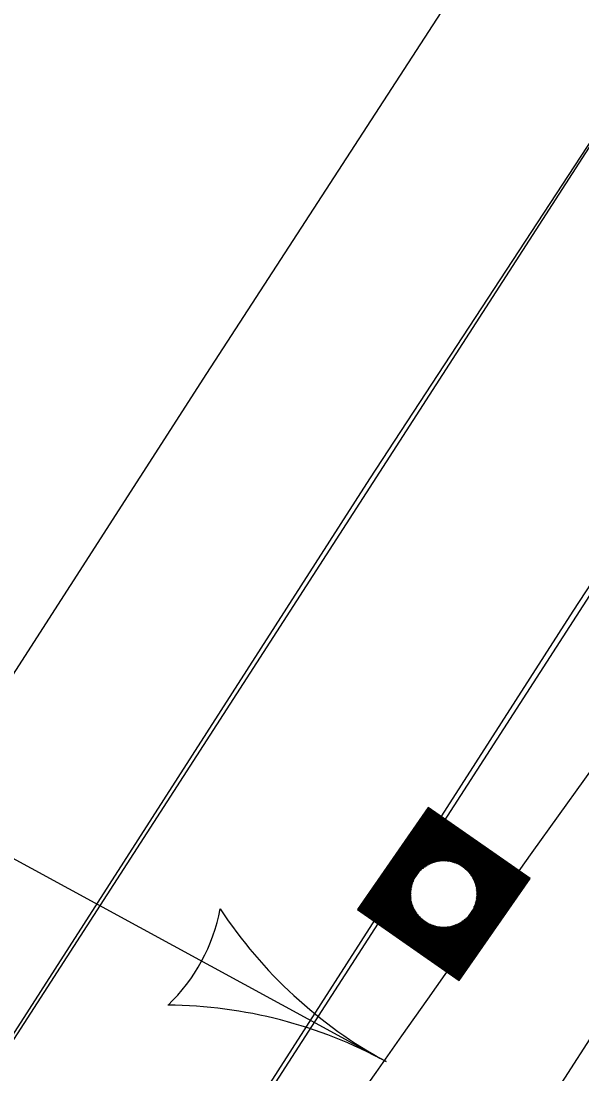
# Model space of a CAD drawing. Extents: x 14104283 to 14129344, y 8637090 to 8673339.
# Drawn here: x 14119161.8 to 14119189.5, y 8668927.4 to 8668979.3 of the extents above; entities that cross this region are included whole.
import ezdxf

# ---------------------------------------------------------------- set-up
doc = ezdxf.new("R2010")
doc.units = 0
for name, color, linetype in [('dsnCellElements', 7, 'Continuous'), ('dsnPaintExistingEdgeLineRightWhite', 7, 'Continuous'), ('dsnPaintRemoveBrokenLineWhite', 7, 'Continuous'), ('dsnPaintRemoveDoubleCenterLineYellow', 7, 'Continuous'), ('dsnShadingPaved', 7, 'Continuous'), ('dsnStdLabel', 7, 'Continuous'), ('dsnStgShadingPrevPav', 7, 'Continuous'), ('dsnTapePlaceChannelizingLaneWhite', 7, 'Continuous'), ('dsnTapePlaceChannelizingLaneYellow', 7, 'Continuous')]:
    doc.layers.add(name, color=color, linetype=linetype)

msp = doc.modelspace()

# ---------------------------------------------------------------- linework, layer by layer
at = {"layer": 'dsnCellElements'}
msp.add_circle((14119182.639, 8668936.229), 1.65, dxfattribs=at)
at = {"layer": 'dsnPaintExistingEdgeLineRightWhite'}
msp.add_lwpolyline([(14119412.154, 8669317.073), (14119387.623, 8669279.002), (14119355.614, 8669229.262), (14119328.753, 8669187.712), (14119296.908, 8669137.951), (14119267.448, 8669092.088), (14119237.896, 8669046.842), (14119206.907, 8668999.349), (14119178.966, 8668956.718), (14119155.37, 8668919.986)], dxfattribs=at)
at = {"layer": 'dsnPaintRemoveBrokenLineWhite'}
msp.add_lwpolyline([(14119165.41, 8668913.412), (14119189.033, 8668950.186), (14119216.95, 8668992.781), (14119247.944, 8669040.282), (14119277.52, 8669085.564), (14119307.01, 8669131.474), (14119338.846, 8669181.22), (14119365.698, 8669222.758), (14119393.589, 8669266.098)], dxfattribs=at)
at = {"layer": 'dsnPaintRemoveDoubleCenterLineYellow'}
msp.add_line((14119175.565, 8668906.951), (14119292.215, 8669087.555), dxfattribs=at)
at = {"layer": 'dsnShadingPaved'}
for p, q in [((14119155.499, 8668919.903), (14119497.219, 8669449.294)), ((14119219.814, 8668997.412), (14119165.582, 8668913.395))]:
    msp.add_line(p, q, dxfattribs=at)
for radius in [2012, 2000]:
    msp.add_arc((14120823.304, 8667767.54), radius, 143.15224, 151.245378, dxfattribs=at)
at = {"layer": 'dsnStdLabel'}
msp.add_line((14119141.35, 8668948.881), (14119179.8, 8668927.959), dxfattribs=at)
for points in [[(14119183.403, 8668931.966), (14119186.903, 8668936.993), (14119181.875, 8668940.493), (14119178.376, 8668935.466), (14119183.403, 8668931.966)], [(14119183.4, 8668931.968), (14119186.898, 8668936.992), (14119181.876, 8668940.488), (14119178.38, 8668935.466), (14119183.405, 8668931.969)], [(14119183.398, 8668931.97), (14119186.894, 8668936.992), (14119181.877, 8668940.484), (14119178.385, 8668935.467), (14119183.407, 8668931.971)], [(14119183.45, 8668932.102), (14119186.848, 8668936.983), (14119181.885, 8668940.438), (14119178.431, 8668935.475), (14119183.426, 8668931.998)], [(14119183.441, 8668932.148), (14119186.802, 8668936.975), (14119181.893, 8668940.392), (14119178.477, 8668935.484), (14119183.445, 8668932.025)], [(14119183.433, 8668932.194), (14119186.756, 8668936.967), (14119181.902, 8668940.346), (14119178.523, 8668935.492), (14119183.463, 8668932.052)], [(14119183.425, 8668932.24), (14119186.71, 8668936.959), (14119181.91, 8668940.3), (14119178.569, 8668935.5), (14119183.45, 8668932.102)], [(14119183.417, 8668932.286), (14119186.664, 8668936.95), (14119181.918, 8668940.254), (14119178.614, 8668935.508), (14119183.441, 8668932.148)], [(14119183.409, 8668932.332), (14119186.618, 8668936.942), (14119181.926, 8668940.208), (14119178.66, 8668935.517), (14119183.433, 8668932.194)], [(14119183.4, 8668932.378), (14119186.572, 8668936.934), (14119181.935, 8668940.162), (14119178.706, 8668935.525), (14119183.425, 8668932.24)], [(14119183.392, 8668932.424), (14119186.526, 8668936.926), (14119181.943, 8668940.116), (14119178.752, 8668935.533), (14119183.417, 8668932.286)], [(14119183.384, 8668932.47), (14119186.48, 8668936.918), (14119181.951, 8668940.07), (14119178.798, 8668935.541), (14119183.409, 8668932.332)], [(14119183.376, 8668932.516), (14119186.434, 8668936.909), (14119181.959, 8668940.024), (14119178.844, 8668935.549), (14119183.4, 8668932.378)], [(14119183.367, 8668932.562), (14119186.388, 8668936.901), (14119181.967, 8668939.978), (14119178.89, 8668935.558), (14119183.392, 8668932.424)], [(14119183.359, 8668932.607), (14119186.342, 8668936.893), (14119181.976, 8668939.933), (14119178.936, 8668935.566), (14119183.384, 8668932.47)], [(14119183.351, 8668932.653), (14119186.296, 8668936.885), (14119181.984, 8668939.887), (14119178.982, 8668935.574), (14119183.376, 8668932.516)], [(14119183.343, 8668932.699), (14119186.25, 8668936.876), (14119181.992, 8668939.841), (14119179.028, 8668935.582), (14119183.367, 8668932.562)], [(14119183.334, 8668932.745), (14119186.204, 8668936.868), (14119182, 8668939.795), (14119179.074, 8668935.591), (14119183.359, 8668932.607)], [(14119183.326, 8668932.791), (14119186.159, 8668936.86), (14119182.009, 8668939.749), (14119179.12, 8668935.599), (14119183.351, 8668932.653)], [(14119183.318, 8668932.837), (14119186.113, 8668936.852), (14119182.017, 8668939.703), (14119179.166, 8668935.607), (14119183.343, 8668932.699)], [(14119183.31, 8668932.883), (14119186.067, 8668936.843), (14119182.025, 8668939.657), (14119179.212, 8668935.615), (14119183.334, 8668932.745)], [(14119183.302, 8668932.929), (14119186.021, 8668936.835), (14119182.033, 8668939.611), (14119179.258, 8668935.624), (14119183.326, 8668932.791)], [(14119183.293, 8668932.975), (14119185.975, 8668936.827), (14119182.042, 8668939.565), (14119179.304, 8668935.632), (14119183.318, 8668932.837)], [(14119183.285, 8668933.021), (14119185.929, 8668936.819), (14119182.05, 8668939.519), (14119179.349, 8668935.64), (14119183.31, 8668932.883)], [(14119183.277, 8668933.067), (14119185.883, 8668936.811), (14119182.058, 8668939.473), (14119179.395, 8668935.648), (14119183.302, 8668932.929)], [(14119183.269, 8668933.113), (14119185.837, 8668936.802), (14119182.066, 8668939.427), (14119179.441, 8668935.656), (14119183.293, 8668932.975)], [(14119183.26, 8668933.159), (14119185.791, 8668936.794), (14119182.074, 8668939.381), (14119179.487, 8668935.665), (14119183.285, 8668933.021)], [(14119183.252, 8668933.205), (14119185.745, 8668936.786), (14119182.083, 8668939.335), (14119179.533, 8668935.673), (14119183.277, 8668933.067)], [(14119183.244, 8668933.251), (14119185.699, 8668936.778), (14119182.091, 8668939.289), (14119179.579, 8668935.681), (14119183.269, 8668933.113)], [(14119183.236, 8668933.297), (14119185.653, 8668936.769), (14119182.099, 8668939.243), (14119179.625, 8668935.689), (14119183.26, 8668933.159)], [(14119183.228, 8668933.342), (14119185.607, 8668936.761), (14119182.107, 8668939.198), (14119179.671, 8668935.698), (14119183.252, 8668933.205)], [(14119183.219, 8668933.388), (14119185.561, 8668936.753), (14119182.116, 8668939.152), (14119179.717, 8668935.706), (14119183.244, 8668933.251)], [(14119183.211, 8668933.434), (14119185.515, 8668936.745), (14119182.124, 8668939.106), (14119179.763, 8668935.714), (14119183.236, 8668933.297)], [(14119183.203, 8668933.48), (14119185.469, 8668936.736), (14119182.132, 8668939.06), (14119179.809, 8668935.722), (14119183.228, 8668933.342)], [(14119183.195, 8668933.526), (14119185.424, 8668936.728), (14119182.14, 8668939.014), (14119179.855, 8668935.731), (14119183.219, 8668933.388)], [(14119183.186, 8668933.572), (14119185.378, 8668936.72), (14119182.149, 8668938.968), (14119179.901, 8668935.739), (14119183.211, 8668933.434)], [(14119183.178, 8668933.618), (14119185.332, 8668936.712), (14119182.157, 8668938.922), (14119179.947, 8668935.747), (14119183.203, 8668933.48)], [(14119183.17, 8668933.664), (14119185.286, 8668936.704), (14119182.165, 8668938.876), (14119179.993, 8668935.755), (14119183.195, 8668933.526)], [(14119183.162, 8668933.71), (14119185.24, 8668936.695), (14119182.173, 8668938.83), (14119180.039, 8668935.763), (14119183.186, 8668933.572)], [(14119183.153, 8668933.756), (14119185.194, 8668936.687), (14119182.181, 8668938.784), (14119180.084, 8668935.772), (14119183.178, 8668933.618)], [(14119183.145, 8668933.802), (14119185.148, 8668936.679), (14119182.19, 8668938.738), (14119180.13, 8668935.78), (14119183.17, 8668933.664)], [(14119183.137, 8668933.848), (14119185.102, 8668936.671), (14119182.198, 8668938.692), (14119180.176, 8668935.788), (14119183.162, 8668933.71)], [(14119183.129, 8668933.894), (14119185.056, 8668936.662), (14119182.206, 8668938.646), (14119180.222, 8668935.796), (14119183.153, 8668933.756)], [(14119183.121, 8668933.94), (14119185.01, 8668936.654), (14119182.214, 8668938.6), (14119180.268, 8668935.805), (14119183.145, 8668933.802)], [(14119183.112, 8668933.986), (14119184.964, 8668936.646), (14119182.223, 8668938.554), (14119180.314, 8668935.813), (14119183.137, 8668933.848)], [(14119183.104, 8668934.032), (14119184.918, 8668936.638), (14119182.231, 8668938.508), (14119180.36, 8668935.821), (14119183.129, 8668933.894)], [(14119183.303, 8668937.722), (14119182.239, 8668938.463), (14119181.498, 8668937.399)], [(14119183.17, 8668937.774), (14119182.247, 8668938.417), (14119181.605, 8668937.494)], [(14119183.067, 8668937.806), (14119182.256, 8668938.371), (14119181.691, 8668937.559)], [(14119182.978, 8668937.827), (14119182.264, 8668938.325), (14119181.766, 8668937.61)], [(14119182.899, 8668937.842), (14119182.272, 8668938.279), (14119181.835, 8668937.651)], [(14119182.827, 8668937.852), (14119182.28, 8668938.233), (14119181.899, 8668937.686)], [(14119182.76, 8668937.858), (14119182.288, 8668938.187), (14119181.96, 8668937.715)], [(14119182.698, 8668937.862), (14119182.297, 8668938.141), (14119182.018, 8668937.74)], [(14119182.638, 8668937.863), (14119182.305, 8668938.095), (14119182.073, 8668937.762)], [(14119182.582, 8668937.862), (14119182.313, 8668938.049), (14119182.126, 8668937.78)], [(14119182.528, 8668937.859), (14119182.321, 8668938.003), (14119182.177, 8668937.796)], [(14119182.477, 8668937.855), (14119182.33, 8668937.957), (14119182.227, 8668937.81)], [(14119182.427, 8668937.849), (14119182.338, 8668937.911), (14119182.276, 8668937.822)], [(14119182.379, 8668937.842), (14119182.346, 8668937.865), (14119182.323, 8668937.832)], [(14119181.147, 8668936.893), (14119180.406, 8668935.829), (14119181.47, 8668935.089)], [(14119184.132, 8668935.566), (14119184.872, 8668936.629), (14119183.808, 8668937.37)], [(14119184.184, 8668935.698), (14119184.826, 8668936.621), (14119183.904, 8668937.264)], [(14119184.216, 8668935.802), (14119184.78, 8668936.613), (14119183.969, 8668937.178)], [(14119184.237, 8668935.89), (14119184.734, 8668936.605), (14119184.02, 8668937.102)], [(14119184.252, 8668935.969), (14119184.689, 8668936.597), (14119184.061, 8668937.033)], [(14119184.262, 8668936.041), (14119184.643, 8668936.588), (14119184.096, 8668936.969)], [(14119184.268, 8668936.108), (14119184.597, 8668936.58), (14119184.125, 8668936.909)], [(14119181.094, 8668936.76), (14119180.452, 8668935.838), (14119181.375, 8668935.195)], [(14119181.063, 8668936.657), (14119180.498, 8668935.846), (14119181.309, 8668935.281)], [(14119181.041, 8668936.569), (14119180.544, 8668935.854), (14119181.258, 8668935.357)], [(14119181.027, 8668936.49), (14119180.59, 8668935.862), (14119181.217, 8668935.425)], [(14119181.017, 8668936.418), (14119180.636, 8668935.87), (14119181.183, 8668935.49)], [(14119184.272, 8668936.171), (14119184.551, 8668936.572), (14119184.15, 8668936.851)], [(14119184.273, 8668936.23), (14119184.505, 8668936.564), (14119184.171, 8668936.796)], [(14119184.272, 8668936.286), (14119184.459, 8668936.555), (14119184.19, 8668936.743)], [(14119184.269, 8668936.34), (14119184.413, 8668936.547), (14119184.206, 8668936.691)], [(14119184.265, 8668936.392), (14119184.367, 8668936.539), (14119184.22, 8668936.641)], [(14119184.259, 8668936.441), (14119184.321, 8668936.531), (14119184.232, 8668936.593)], [(14119184.252, 8668936.489), (14119184.275, 8668936.522), (14119184.242, 8668936.546)], [(14119181.01, 8668936.351), (14119180.682, 8668935.879), (14119181.154, 8668935.55)], [(14119181.007, 8668936.288), (14119180.728, 8668935.887), (14119181.129, 8668935.608)], [(14119181.006, 8668936.229), (14119180.774, 8668935.895), (14119181.107, 8668935.663)], [(14119181.007, 8668936.172), (14119180.819, 8668935.903), (14119181.088, 8668935.716)], [(14119181.009, 8668936.119), (14119180.865, 8668935.912), (14119181.072, 8668935.768)], [(14119181.014, 8668936.067), (14119180.911, 8668935.92), (14119181.058, 8668935.817)], [(14119181.019, 8668936.017), (14119180.957, 8668935.928), (14119181.047, 8668935.866)], [(14119181.026, 8668935.97), (14119181.003, 8668935.936), (14119181.037, 8668935.913)], [(14119183.071, 8668934.215), (14119183.512, 8668934.849)], [(14119183.079, 8668934.169), (14119183.588, 8668934.899)], [(14119183.088, 8668934.123), (14119183.673, 8668934.965)], [(14119183.096, 8668934.077), (14119183.78, 8668935.06)], [(14119181.975, 8668934.737), (14119183.121, 8668933.94)], [(14119182.108, 8668934.685), (14119183.112, 8668933.986)], [(14119182.212, 8668934.653), (14119183.104, 8668934.032)], [(14119182.3, 8668934.631), (14119183.096, 8668934.077)], [(14119182.379, 8668934.617), (14119183.088, 8668934.123)], [(14119182.451, 8668934.607), (14119183.079, 8668934.169)], [(14119182.518, 8668934.6), (14119183.071, 8668934.215)], [(14119182.581, 8668934.597), (14119183.063, 8668934.261)], [(14119182.64, 8668934.596), (14119183.055, 8668934.307)], [(14119182.696, 8668934.597), (14119183.046, 8668934.353)], [(14119182.75, 8668934.6), (14119183.038, 8668934.399)], [(14119182.802, 8668934.604), (14119183.03, 8668934.445)], [(14119182.851, 8668934.61), (14119183.022, 8668934.491)], [(14119182.899, 8668934.617), (14119183.014, 8668934.537)], [(14119183.014, 8668934.537), (14119183.101, 8668934.663)], [(14119183.022, 8668934.491), (14119183.152, 8668934.679)], [(14119183.03, 8668934.445), (14119183.206, 8668934.697)], [(14119183.038, 8668934.399), (14119183.261, 8668934.719)], [(14119183.046, 8668934.353), (14119183.318, 8668934.744)], [(14119183.055, 8668934.307), (14119183.379, 8668934.773)], [(14119183.063, 8668934.261), (14119183.443, 8668934.807)]]:
    msp.add_lwpolyline(points, dxfattribs=at)
for centre, radius, start, end in [((14120503.024, 8668359.238), 1512, 147.24256, 159.626707), ((14120503.024, 8668359.238), 1488, 147.24256, 158.157867), ((14119162.899, 8668937.155), 8.863, 313.7145, 349.1829), ((14119190.769, 8668948.118), 22.95, 213.3775, 241.4488), ((14119168.831, 8668907.8), 22.95, 61.4486, 89.5199)]:
    msp.add_arc(centre, radius, start, end, dxfattribs=at)
msp.add_open_spline([(14119078.88, 8668729.338), (14119110.556, 8668783.382), (14119143.405, 8668836.721), (14119177.411, 8668889.33), (14119212.122, 8668941.294), (14119078.88, 8668729.338), (14119212.122, 8668941.294)], degree=3, dxfattribs=at)
at = {"layer": 'dsnStgShadingPrevPav'}
msp.add_lwpolyline([(14119144.139, 8668920.298), (14119170.944, 8668961.906), (14119198.951, 8669005.045), (14119229.551, 8669052.673), (14119259.704, 8669099.165), (14119288.843, 8669144.529), (14119320.431, 8669193.086), (14119347.134, 8669234.701), (14119379.164, 8669285.012), (14119403.272, 8669322.206)], dxfattribs=at)
at = {"layer": 'dsnTapePlaceChannelizingLaneWhite'}
msp.add_arc((14120823.304, 8667767.54), 2000, 143.15224, 151.245378, dxfattribs=at)
at = {"layer": 'dsnTapePlaceChannelizingLaneYellow'}
msp.add_line((14119219.81, 8668997.415), (14119165.579, 8668913.397), dxfattribs=at)
msp.add_arc((14120823.304, 8667767.54), 2012, 143.15224, 151.245378, dxfattribs=at)

doc.saveas('drawing.dxf')
